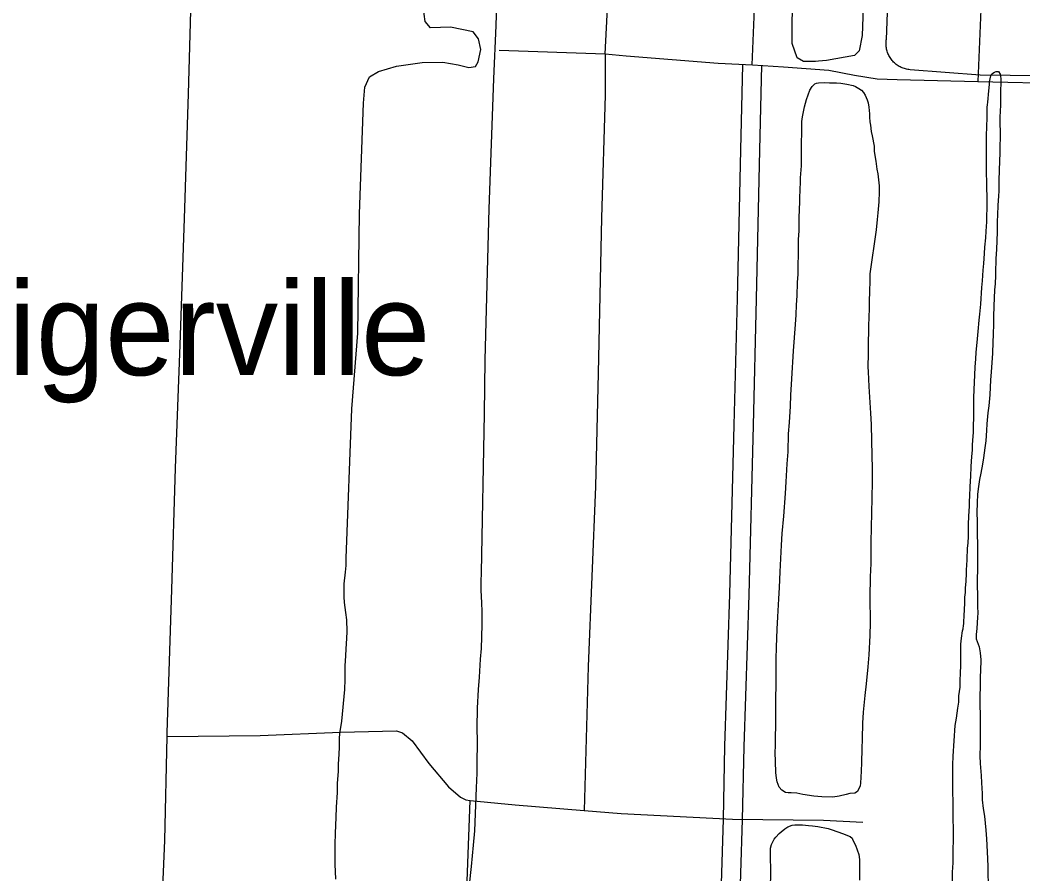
# Model space of a CAD drawing. Extents: x 3508733 to 3546731, y 546897 to 572481.
# Drawn here: x 3531340 to 3532902, y 559192 to 560522 of the extents above; entities that cross this region are included whole.
import ezdxf

# ---------------------------------------------------------------- set-up
doc = ezdxf.new("R2010")
doc.units = 0
for name, color, linetype in [('V-DTCH-CNTR', 7, 'Continuous'), ('V-ROAD-CNTR', 7, 'Continuous'), ('V-SITE-VEGE', 7, 'Continuous'), ('V-TOPO-GNAM-IDEN', 7, 'Continuous')]:
    doc.layers.add(name, color=color, linetype=linetype)

msp = doc.modelspace()

# ---------------------------------------------------------------- linework, layer by layer
at = {"layer": 'V-DTCH-CNTR'}
for points in [[(3531509.7, 557415.1), (3531516.2, 557595.4), (3531522.2, 557836.2), (3531528.6, 558064.1), (3531535, 558292), (3531539.8, 558477), (3531548.1, 558711.9), (3531549.9, 558767.1), (3531552.4, 558844.7), (3531557.4, 559049), (3531565.8, 559244), (3531569.2, 559406.1), (3531569.3, 559412), (3531576.9, 559635.2), (3531582.3, 559824.3), (3531589.6, 560016.3), (3531596.2, 560213.1), (3531602.9, 560407.5), (3531608.7, 560629.5), (3531615.5, 560838.5), (3531623.9, 561029.4), (3531629.9, 561207.9), (3531631.6, 561236.7)], [(3532251.4, 560469.8), (3532258.7, 560611.9), (3532264.9, 560815.7), (3532269.9, 561020.7), (3532270.8, 561158.1), (3532271.4, 561217.5)], [(3532086.7, 560475.4), (3532251.4, 560469.8), (3532284.1, 560466.7), (3532427.4, 560455.2), (3532480.8, 560452.3), (3532529.5, 560449.5), (3532600, 560444.1), (3532639.8, 560436.6), (3532675, 560430.4), (3532706.1, 560429.5), (3532832.2, 560426.3), (3532971.6, 560423.2)], [(3532251.4, 560469.8), (3532251.4, 560405.2), (3532245.9, 560214.3), (3532240.5, 559972.3), (3532236.3, 559795.5), (3532225.3, 559515.4), (3532218.8, 559290.9)], [(3531569.2, 559406.1), (3531714.3, 559407.6), (3531839.5, 559412.8), (3531926.5, 559414.8), (3531935.8, 559411.8), (3531951, 559399.3), (3531977.1, 559363.8), (3532007.8, 559327.7), (3532026.5, 559311.6), (3532034.7, 559307.4), (3532041.1, 559306.2), (3532111.5, 559299.6), (3532218.8, 559290.9), (3532276.5, 559286.2), (3532450.1, 559277.1), (3532591.7, 559275.9), (3532652.8, 559272.9)], [(3531884.1, 554775.9), (3531893.7, 555118.8), (3531909.2, 555499.8), (3531926.1, 555925.7), (3531937.8, 556337.2), (3531946.8, 556604.8), (3531958.6, 556958.8), (3531966.9, 557307.2), (3531969.4, 557459.7), (3531984.5, 557804.6), (3532002.5, 558270.8), (3532020.6, 558748), (3532041.1, 559306.2)]]:
    msp.add_lwpolyline(points, dxfattribs=at)
at = {"layer": 'V-ROAD-CNTR'}
for points in [[(3532480.3, 560452.3), (3532486.5, 560602.7), (3532492.3, 560826.5), (3532495.7, 561044.4), (3532500.1, 561245.3), (3532501.5, 561330.4), (3532508.4, 561430.8), (3532511.1, 561469), (3532510.7, 561545.9), (3532516.7, 561614), (3532530.8, 561724.9), (3532534.8, 561771.3), (3532534.5, 561862.4), (3532533.3, 561910.8)], [(3532890.1, 561906), (3532889.5, 561839.6), (3532879.2, 561643.5), (3532868, 561459.8), (3532858.2, 561303), (3532850.8, 561157.4), (3532847.9, 560929.4), (3532844.1, 560729.2), (3532837, 560551.2), (3532832.2, 560426.3)], [(3532689.5, 560491.9), (3532706.3, 560943.9), (3532695.8, 561215.9), (3532703.2, 561272.9), (3532718, 561412.1), (3532719.1, 561586)], [(3532726.4, 560444.8), (3532724.6, 560445), (3532722.9, 560445.2), (3532721.1, 560445.6), (3532719.3, 560446), (3532717.6, 560446.5), (3532715.9, 560447), (3532714.2, 560447.7), (3532712.6, 560448.4), (3532710.9, 560449.2), (3532709.4, 560450.1), (3532707.8, 560451), (3532706.3, 560452), (3532704.9, 560453.1), (3532703.5, 560454.2), (3532702.1, 560455.4), (3532700.8, 560456.6), (3532699.6, 560457.9), (3532698.4, 560459.3), (3532697.3, 560460.7), (3532696.2, 560462.1), (3532695.2, 560463.7), (3532694.3, 560465.2), (3532693.4, 560466.8), (3532692.6, 560468.4), (3532691.9, 560470.1), (3532691.3, 560471.7), (3532690.7, 560473.5), (3532690.3, 560475.2), (3532689.8, 560476.9), (3532689.5, 560478.7), (3532689.3, 560480.5), (3532689.1, 560482.3), (3532689, 560484.1), (3532689, 560485.9), (3532689.1, 560487.7), (3532689.2, 560489.5), (3532689.4, 560491.3), (3532689.5, 560491.9)], [(3532465.3, 560452.7), (3532462.1, 560320), (3532456.9, 560088.5), (3532451.9, 559891.2), (3532445.1, 559627.6), (3532437.4, 559390.8), (3532435.1, 559277.5), (3532429.9, 559109.6), (3532421.3, 558789.5), (3532414.6, 558585.2), (3532407.1, 558368.4), (3532400.9, 558107.6), (3532392.8, 557886.2), (3532389.2, 557732.3), (3532387.6, 557661.2), (3532381.9, 557448.2), (3532376.9, 557366.9)], [(3532495.2, 560452), (3532492.1, 560319.3), (3532486.8, 560087.8), (3532481.9, 559890.5), (3532475.1, 559626.7), (3532467.4, 559390.1), (3532465.1, 559276.7), (3532459.9, 559108.7), (3532451.3, 558788.6), (3532444.5, 558584.1), (3532437.1, 558367.5), (3532430.9, 558106.7), (3532422.8, 557885.3), (3532419.5, 557746.8)], [(3533453.6, 560394.7), (3533250.2, 560415), (3533022.4, 560434.2), (3532835.8, 560436.4), (3532726.4, 560444.8)]]:
    msp.add_lwpolyline(points, dxfattribs=at)
at = {"layer": 'V-SITE-VEGE'}
msp.add_lwpolyline([(3532579.3, 560457.6), (3532560.6, 560457.8), (3532550.6, 560463.2), (3532542.7, 560485.6), (3532543.5, 560570), (3532551.7, 560795.1), (3532552.9, 560978.6), (3532557.9, 561002.6), (3532563.8, 561012.5), (3532582.1, 561019.9), (3532602.1, 561022), (3532617.9, 561020.1), (3532629, 561019.4), (3532634.9, 561022.9), (3532648.1, 561054.4), (3532660.5, 561057.8), (3532670.9, 561048.9), (3532674.5, 560994.3), (3532660.8, 560740), (3532651.8, 560498), (3532646.9, 560474.5), (3532639.8, 560467), (3532596.3, 560459.2), (3532584, 560458.2)], close=True, dxfattribs=at)
for points in [[(3532084.2, 560608.7), (3532081.5, 560513.7), (3532077.7, 560430.5)], [(3531832.3, 559184.1), (3531831.3, 559207.4), (3531831.3, 559237.9), (3531831.5, 559255.5), (3531832.7, 559279.8), (3531832.9, 559296.1), (3531834.5, 559318.8), (3531834.9, 559333.2), (3531836.1, 559351.7), (3531836.2, 559363.2), (3531837.4, 559378.6), (3531837.8, 559389.5), (3531838, 559404.8), (3531839.1, 559414.1), (3531841.2, 559430.1), (3531845.9, 559479.3), (3531846.7, 559494.7), (3531846.5, 559506.5), (3531846.6, 559516.1), (3531847.8, 559531.8), (3531848.2, 559542.7), (3531849.4, 559559), (3531849.8, 559569.8), (3531849.4, 559587.8), (3531847.6, 559599.3), (3531845.5, 559614.7), (3531845, 559623.7), (3531845.2, 559644.1), (3531847.3, 559662), (3531848.1, 559672.6), (3531848.2, 559683.8), (3531856.9, 559916.4), (3531866.2, 560034.5), (3531869.2, 560220.4), (3531875.1, 560392.7), (3531877.1, 560417.9), (3531884.3, 560433.6), (3531898.4, 560442.3), (3531926.7, 560450.2), (3531966.6, 560456.2), (3531998.8, 560456.5), (3532022.8, 560452.7), (3532039.2, 560448.5), (3532049.8, 560450.1), (3532054, 560457.1), (3532057.7, 560476.4), (3532054.3, 560492.9), (3532046.2, 560504.1), (3532010.5, 560510.9), (3531979.5, 560510.1), (3531971.3, 560520.1), (3531966.4, 560554.8)], [(3532077.7, 560430.5), (3532070.4, 560228.3), (3532063.9, 559992.7), (3532062.9, 559908.7)], [(3532844.7, 560193.3), (3532845.9, 560208), (3532846.2, 560217.8), (3532846.3, 560228.3), (3532846.6, 560237.7), (3532846.3, 560251.3), (3532846, 560256), (3532845.9, 560272.6), (3532845.6, 560281.2), (3532845.4, 560295), (3532845.5, 560303.4), (3532845.2, 560313.6), (3532845.5, 560344.7), (3532846, 560353.1), (3532846, 560359), (3532846.3, 560367.4), (3532846.4, 560379), (3532846.6, 560382.5), (3532846.7, 560386.8), (3532847.1, 560389.5), (3532847.4, 560395), (3532848, 560399.7), (3532848.7, 560406.9), (3532848.9, 560411.3), (3532850, 560422.4), (3532850.2, 560425.9), (3532852.3, 560435.3), (3532853.9, 560438.2), (3532857.8, 560441.1), (3532860.6, 560442.3), (3532863.9, 560442.2), (3532866.6, 560437.7), (3532867.5, 560434.2), (3532867.7, 560431), (3532867.4, 560405), (3532867.2, 560398.9), (3532867.1, 560388.4), (3532866.6, 560381.3), (3532866.3, 560369.9), (3532866.8, 560339.4), (3532866.4, 560325.9), (3532866.3, 560316.1), (3532865.1, 560288.5), (3532864.9, 560272.4), (3532864.7, 560268.5), (3532864.4, 560256), (3532864.3, 560247.6), (3532863.2, 560233.7), (3532862.8, 560218.4), (3532862.1, 560209), (3532861.9, 560204.3), (3532861.8, 560192), (3532860.9, 560165.3), (3532860.2, 560150.3), (3532859.4, 560128.5), (3532859.3, 560124.2), (3532858.8, 560111.1), (3532858.1, 560101.7), (3532856.9, 560076.4), (3532856.5, 560060.4), (3532856.4, 560049.2), (3532855.6, 560032.2), (3532855.3, 560020.4), (3532854.6, 560003.2), (3532852.7, 559973.7), (3532851.6, 559961.5), (3532850.4, 559938.2), (3532849.2, 559921), (3532847.7, 559910.1), (3532846.2, 559893.4), (3532845.3, 559882.7), (3532844.4, 559866.8), (3532843.1, 559855.9), (3532841, 559840.2), (3532839.3, 559830.6), (3532836.4, 559816.2), (3532834.8, 559806.6), (3532832.5, 559792.1), (3532831.4, 559783.1), (3532830.7, 559770.4), (3532830.5, 559754.5), (3532831, 559741.6), (3532831.1, 559718.3), (3532831.4, 559708.1), (3532831.2, 559691.4), (3532831.3, 559680.5), (3532830.9, 559637.4), (3532831.2, 559630.5), (3532831.4, 559614.7), (3532831.4, 559608.6), (3532831.7, 559598.2), (3532831.6, 559592.1), (3532830.6, 559574.1), (3532829.6, 559565.1), (3532829.1, 559558.5), (3532833.8, 559545.6), (3532835.6, 559536.6), (3532836.4, 559525.4), (3532836.2, 559508.2), (3532835.5, 559499.5), (3532835, 559453.4)], [(3532557.9, 560364.2), (3532558.8, 560371.6), (3532562.1, 560387), (3532564.9, 560398.4), (3532570.4, 560412.8), (3532573.8, 560418.8), (3532578.1, 560422.9), (3532580.5, 560424.1), (3532584, 560424.6), (3532593.2, 560424.7), (3532600.7, 560424.6), (3532612, 560424.3), (3532618.7, 560423.9), (3532627.9, 560422.4), (3532637.8, 560420), (3532641.3, 560418.6), (3532646.8, 560415.4), (3532650.7, 560412.8), (3532653.8, 560409.4), (3532656.7, 560405.1), (3532659.7, 560398), (3532661.1, 560393.1), (3532662, 560386.4), (3532663, 560376.2), (3532663.2, 560371.1), (3532663.7, 560363.9), (3532664.6, 560358.2), (3532665.9, 560348.4), (3532667.4, 560341.7), (3532670.4, 560325.6), (3532670.7, 560317.4), (3532672.9, 560302.3), (3532674.9, 560290.1), (3532676, 560282.9), (3532678.2, 560263.8), (3532678.5, 560254.6), (3532677.9, 560239.2), (3532676.2, 560222), (3532675.3, 560211.6), (3532673.4, 560195.3)], [(3532673.4, 560195.3), (3532664, 560126.9), (3532663.6, 560118.3), (3532663.4, 560096.9), (3532662.7, 560086.7), (3532662.5, 560071.5), (3532662, 560060.7), (3532661.6, 560044.1), (3532661.3, 560013.9), (3532661, 560002), (3532660.8, 559982), (3532660.9, 559974.3), (3532662.1, 559951.6), (3532664.8, 559909.9), (3532665.6, 559892.2), (3532666.5, 559866.8), (3532667.6, 559822.7), (3532667.4, 559803.5), (3532667, 559777.2), (3532665.5, 559709.1), (3532665.2, 559675.8), (3532664.4, 559654.7), (3532664, 559623.3), (3532664.2, 559583.6), (3532663.6, 559563.4), (3532662, 559533.2), (3532660.8, 559514.7), (3532658, 559488.4), (3532655.8, 559469.9), (3532653.4, 559443.8), (3532652.3, 559426.8), (3532651.6, 559402.3), (3532651.1, 559387.1), (3532650.7, 559365.5), (3532650.5, 559352), (3532649.4, 559333.6), (3532648.5, 559329.3), (3532644.3, 559320.5), (3532640.4, 559318), (3532632.4, 559317.3), (3532626.7, 559316), (3532616.1, 559313), (3532606.3, 559311.7), (3532589.2, 559311.9), (3532576.5, 559313.2), (3532559.3, 559315.5), (3532550.1, 559317.6), (3532541.1, 559318.4), (3532536.8, 559318.5), (3532532.5, 559318.7), (3532526.5, 559322.5), (3532522.8, 559327.4), (3532519.5, 559335.5), (3532518.2, 559341.2), (3532517.1, 559350.2), (3532516.9, 559366.9), (3532516.5, 559381), (3532516.6, 559391.5), (3532516.9, 559408.2), (3532517.4, 559420.1), (3532517.2, 559451.7), (3532517.7, 559500), (3532518.1, 559526.5), (3532518.3, 559545.3), (3532519.4, 559573.3), (3532520.6, 559592.3), (3532521.8, 559620.7), (3532523, 559638.1), (3532524, 559662.5), (3532526, 559704.4), (3532527.4, 559722.6), (3532529.8, 559749.2), (3532532.5, 559784.7), (3532533.7, 559802.9), (3532535.1, 559830.9), (3532536.5, 559849.5), (3532537.2, 559877.5), (3532538.5, 559895.5), (3532540.1, 559920.9), (3532540.9, 559938.1), (3532542.3, 559963.2), (3532545.1, 560007), (3532547.9, 560047.8), (3532548.8, 560063.2), (3532549.6, 560078.7), (3532550.5, 560092.8), (3532551.3, 560113.5), (3532552, 560126.1), (3532552.8, 560170.9), (3532552.9, 560180.3), (3532553.5, 560193.6), (3532553.7, 560214.6), (3532554.5, 560239), (3532554.6, 560245.1), (3532555.8, 560270), (3532555.9, 560276.4), (3532557.2, 560295.2), (3532557.4, 560307.4), (3532557.3, 560323.8), (3532557.6, 560354), (3532557.9, 560364.2)], [(3532792.4, 559172.9), (3532792.3, 559195), (3532793.4, 559209.4), (3532793.7, 559230.2), (3532794.2, 559244.6), (3532794, 559258.7), (3532793.3, 559281.4), (3532793.5, 559295.5), (3532792.9, 559328.5), (3532793.1, 559348.3), (3532792.9, 559362.1), (3532793.4, 559375.5), (3532796.5, 559423.2), (3532798.6, 559434.7), (3532800.7, 559450.3), (3532802.1, 559459.6), (3532802.5, 559469.5), (3532804.3, 559483.2), (3532804.3, 559491.9), (3532804.8, 559506.3), (3532805.3, 559515.2), (3532805.7, 559550.1), (3532806.7, 559559.1), (3532808.3, 559570.8), (3532808.9, 559573.8), (3532809.7, 559579), (3532810.4, 559581.8), (3532810.4, 559584.3), (3532810.9, 559594.5), (3532811, 559603.5), (3532811.5, 559614.3), (3532811.5, 559618.4), (3532811.9, 559620.5), (3532811.9, 559623.1), (3532812.6, 559630.5), (3532812.9, 559637.8), (3532813.6, 559647.8), (3532814.3, 559660.3), (3532814.5, 559666.5), (3532815, 559672.6), (3532815.3, 559682), (3532816, 559699.4), (3532816.7, 559707.1), (3532817.4, 559718), (3532817.6, 559735.3), (3532818.1, 559750.5), (3532818.6, 559756.2), (3532818.9, 559766.2), (3532818.9, 559773.4), (3532819.4, 559780.1), (3532820, 559795.6), (3532821.1, 559811.6), (3532821.6, 559826.3), (3532822.3, 559834.9), (3532822.4, 559841.6), (3532823.5, 559852.7), (3532823.7, 559860.2), (3532824.4, 559867.6), (3532825.1, 559879.7), (3532825.2, 559892.3), (3532825.5, 559901.1), (3532825.9, 559934), (3532827.7, 559981.4), (3532829, 559994.7), (3532829.3, 560004.1), (3532831.5, 560025.4), (3532832.4, 560036.9), (3532833.9, 560054.7), (3532835, 560063.9), (3532836.5, 560079.4), (3532838.4, 560105.6), (3532839.3, 560116.2), (3532840.4, 560132.8), (3532841.3, 560142.8), (3532842.2, 560158.3), (3532843.1, 560168.2), (3532844.2, 560183.1), (3532844.7, 560193.3)], [(3532062.9, 559908.7), (3532058.6, 559661.5), (3532058.1, 559647.1), (3532057.9, 559634), (3532059, 559614.2), (3532059.5, 559601), (3532059.5, 559580.2), (3532058.2, 559543.1), (3532057, 559526.8), (3532055.4, 559498.4), (3532053.9, 559479.2), (3532052.3, 559450.4), (3532051.9, 559419.7), (3532052.3, 559398.2), (3532051.9, 559363.3), (3532051.5, 559348.9), (3532050.9, 559325.9), (3532047.9, 559259.1), (3532046, 559236.7), (3532043.1, 559203.4), (3532037.4, 559151.3)], [(3532835, 559453.4), (3532835.5, 559441.6), (3532835.4, 559432.6), (3532835.5, 559415.7), (3532835.4, 559404.2), (3532835.5, 559392.6), (3532835.3, 559376), (3532835.8, 559363.8), (3532836.9, 559345.6), (3532837.7, 559333.7), (3532838.5, 559317.1), (3532838.7, 559307.5), (3532840.5, 559293.7), (3532842.3, 559281.8), (3532844.6, 559260.3), (3532845.7, 559246.6), (3532846.4, 559226.4), (3532847.5, 559204.3), (3532847.3, 559193.1), (3532848.1, 559176.8)], [(3532508.4, 559116.5), (3532509.4, 559203.9), (3532509.1, 559212.5), (3532508.9, 559217.9), (3532509.1, 559232), (3532510.7, 559237.8), (3532515, 559246.4), (3532517.3, 559249.5), (3532522.4, 559254.9), (3532525.7, 559257.4), (3532531.2, 559262.2), (3532536, 559265.3), (3532542.7, 559267.8), (3532547.2, 559268.7), (3532558.8, 559268.6), (3532568, 559267.5), (3532574.4, 559267.1), (3532583, 559266.1), (3532599, 559262.7), (3532605.1, 559260.7), (3532621, 559255.1), (3532633.1, 559250.1), (3532636.3, 559247.9), (3532637.5, 559244.6), (3532641.6, 559236.9), (3532646.6, 559222.1), (3532647.7, 559214.4), (3532647.9, 559203.6), (3532647.7, 559182.1)]]:
    msp.add_lwpolyline(points, dxfattribs=at)

# ---------------------------------------------------------------- texts
at = {"layer": 'V-TOPO-GNAM-IDEN'}
msp.add_text('Tigerville', height=145, dxfattribs=at).set_placement((3531203.5, 559969))

doc.saveas('drawing.dxf')
